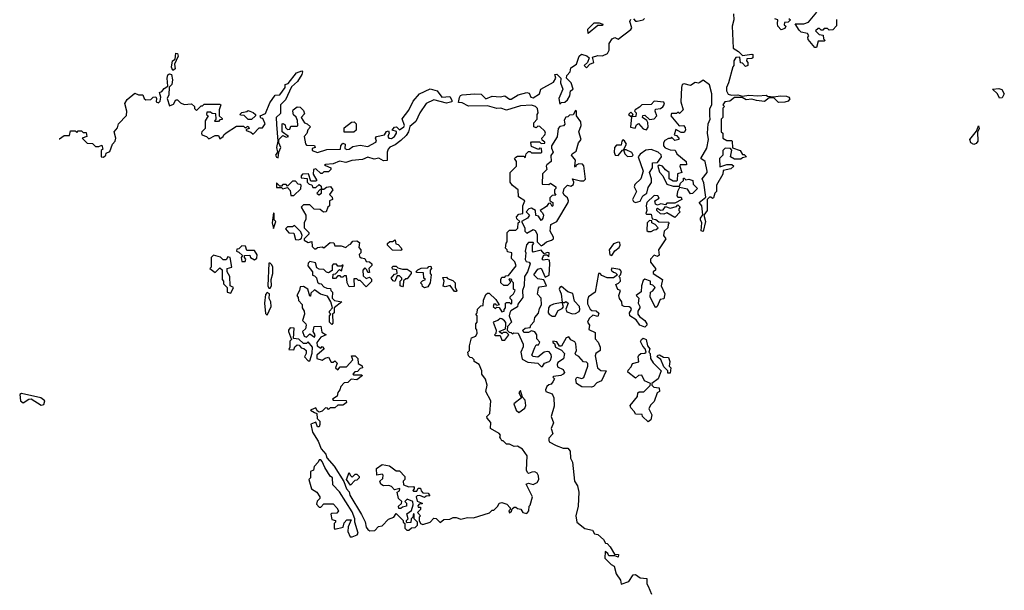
# Model space of a CAD drawing. Extents: x 2106670 to 2323771, y 35271 to 224896.
# Tile 366 of 419: x 2234472 to 2240729, y 185151 to 188777. Entities that reach past the tile are written whole.
import ezdxf

# ---------------------------------------------------------------- set-up
doc = ezdxf.new("R2010")
doc.units = 0

msp = doc.modelspace()

# ---------------------------------------------------------------- linework, layer by layer
at = {"layer": '0CON20XD'}
for points in [[(2239662.5, 188777.5), (2239661.7, 188738.3), (2239638.3, 188711.7), (2239615, 188710), (2239605, 188720), (2239585, 188720), (2239575, 188710), (2239565, 188710), (2239555, 188720), (2239545, 188720), (2239530, 188705), (2239551.7, 188681.7), (2239578.3, 188678.3), (2239580, 188655), (2239590, 188645), (2239585, 188640), (2239545, 188640), (2239535, 188600), (2239525, 188600), (2239481.7, 188651.7), (2239480, 188665), (2239487.5, 188675), (2239478.3, 188688.3), (2239438.3, 188698.3), (2239425, 188710), (2239400, 188750), (2239455, 188750), (2239485, 188760), (2239537.5, 188825)], [(2237527, 186117), (2237522.5, 186125), (2237527, 186137), (2237518.3, 186148.3), (2237465, 186180), (2237467, 186217), (2237442.5, 186245), (2237440, 186255), (2237460, 186275), (2237466.7, 186355), (2237433.6, 186413.6), (2237442.5, 186455), (2237431.7, 186491.7), (2237410, 186525), (2237410, 186545), (2237392.5, 186585), (2237360, 186605), (2237360, 186615), (2237348.3, 186628.3), (2237335, 186630), (2237325, 186640), (2237320, 186665), (2237330, 186675), (2237330, 186705), (2237342.5, 186755), (2237370, 186765), (2237380, 186785), (2237377, 186807), (2237370, 186815), (2237370, 186845), (2237380, 186855), (2237380, 186895), (2237370, 186905), (2237380, 186915), (2237381.7, 186938.3), (2237401.7, 186958.3), (2237418.3, 186961.7), (2237420, 186995), (2237435, 187030), (2237445, 187040), (2237455, 187040), (2237498.3, 186998.3), (2237520, 186965), (2237505, 186960), (2237498.3, 186968.3), (2237485, 186970), (2237480, 186955), (2237495, 186942.5), (2237505, 186950), (2237518.3, 186948.3), (2237535, 186920), (2237550, 186925), (2237550, 186935), (2237560, 186945), (2237560, 186975), (2237565, 186980), (2237585, 186980), (2237595, 186970), (2237600, 186975), (2237600, 186995), (2237590, 187005), (2237590, 187015), (2237610, 187035), (2237620, 187055), (2237610, 187065), (2237610, 187105), (2237600, 187115), (2237600, 187125), (2237585, 187130), (2237580, 187125), (2237590, 187115), (2237590, 187105), (2237571.7, 187088.3), (2237548.3, 187088.3), (2237530, 187105), (2237530, 187125), (2237535, 187140), (2237555, 187140), (2237561.7, 187148.3), (2237578.3, 187151.7), (2237627, 187213), (2237618.3, 187238.3), (2237598.3, 187258.3), (2237600, 187295), (2237571.7, 187301.7), (2237570, 187315), (2237560, 187325), (2237563, 187357), (2237570, 187365), (2237570, 187425), (2237585, 187440), (2237625, 187440), (2237638.3, 187451.7), (2237640, 187485), (2237650, 187495), (2237631.7, 187511.7), (2237630, 187525), (2237645, 187540), (2237670, 187545), (2237670, 187595), (2237682.5, 187625), (2237641.7, 187651.7), (2237640, 187695), (2237603.6, 187723.6), (2237590, 187745), (2237590, 187805), (2237630, 187845), (2237630, 187875), (2237617.5, 187895), (2237625, 187902.5), (2237635, 187910), (2237675, 187910), (2237685, 187900), (2237690, 187925), (2237705, 187940), (2237715, 187940), (2237725, 187930), (2237785, 187930), (2237790, 187935), (2237788.3, 187958.3), (2237775, 187960), (2237768.3, 187951.7), (2237725, 187970), (2237720, 187995), (2237725, 188000), (2237775, 188000), (2237785, 187990), (2237808.3, 187991.7), (2237808.3, 187998.3), (2237791.7, 188011.7), (2237790, 188025), (2237810, 188045), (2237812.5, 188055), (2237808.3, 188068.3), (2237778.3, 188098.3), (2237765, 188100), (2237755, 188090), (2237740, 188095), (2237738.3, 188121.7), (2237760, 188145), (2237760, 188175), (2237767.5, 188185), (2237761.7, 188211.7), (2237750, 188225), (2237725, 188233.3), (2237655, 188228.6), (2237565, 188202.5), (2237530, 188215), (2237505, 188213.3), (2237445, 188229.2), (2237325, 188228), (2237285, 188248), (2237260.7, 188250.7), (2237266.8, 188283.2), (2237274.2, 188295.8), (2237285, 188300), (2237365, 188306), (2237405, 188302.5), (2237433.9, 188273.9), (2237475, 188291.2), (2237525, 188285.8), (2237555, 188292), (2237585, 188272.5), (2237595, 188272.5), (2237640.5, 188299.5), (2237695, 188313.3), (2237710, 188310), (2237720, 188285), (2237735, 188279.2), (2237776.2, 188305), (2237783.9, 188336.1), (2237865, 188380), (2237880, 188405), (2237872.5, 188427.5), (2237885, 188430), (2237910, 188405), (2237908, 188375), (2237924.2, 188335), (2237897.5, 188275), (2237905, 188240), (2237915, 188250), (2237937, 188253), (2237953, 188267), (2237967.5, 188292.5), (2237972.5, 188325), (2237990, 188335), (2237976.4, 188376.4), (2237947.5, 188405), (2237948.3, 188421.7), (2237970, 188445), (2237975, 188470), (2238010, 188495), (2238027.5, 188545), (2238043, 188557), (2238077, 188547), (2238090, 188535), (2238080, 188505), (2238060, 188485), (2238075, 188470), (2238096.2, 188493.8), (2238120, 188505), (2238111.7, 188538.3), (2238145, 188550), (2238175, 188546.9), (2238208.3, 188561.7), (2238217.7, 188582.3), (2238218.8, 188625), (2238236.7, 188655), (2238255, 188663.3), (2238275, 188653.3), (2238356.7, 188715), (2238361.2, 188725), (2238350, 188765), (2238355, 188780)], [(2238085, 188690), (2238083, 188717), (2238123, 188757), (2238155, 188757.5), (2238178.3, 188748.3), (2238175, 188740), (2238145, 188740), (2238085, 188690)], [(2238371.7, 188781.7), (2238385, 188766.7), (2238395, 188766.7), (2238435, 188776.7), (2238443.3, 188785)], [(2239007, 188813), (2239010, 188775), (2239000, 188735), (2239006.7, 188595), (2239040, 188575), (2239065, 188550), (2239125, 188557.5), (2239130, 188555), (2239130, 188535), (2239125, 188530), (2239091.7, 188528.3), (2239090, 188515), (2239100, 188505), (2239100, 188485), (2239085, 188480), (2239065, 188500), (2239051.7, 188501.7), (2239048.3, 188538.3), (2239023.6, 188536.4), (2239010, 188515), (2239010, 188485), (2239003, 188477), (2238976.7, 188375), (2238963.3, 188345), (2238963.3, 188325), (2238973.8, 188303.8), (2238995, 188296.7), (2239035, 188300), (2239065, 188290), (2239105, 188297.5), (2239163, 188293), (2239215, 188297.5), (2239225, 188290), (2239265, 188287.5), (2239305, 188293.3), (2239345, 188290), (2239360, 188285), (2239367, 188273), (2239355, 188260), (2239335, 188252.5), (2239295, 188250), (2239265, 188280), (2239235, 188280), (2239205, 188257.5), (2239155, 188262.5), (2239125, 188272.5), (2239088.3, 188268.3), (2239063, 188283), (2239015, 188283.3), (2238985, 188260), (2238952.5, 188255), (2238940, 188235), (2238950, 188225), (2238940, 188215), (2238940, 188155), (2238930, 188145), (2238930, 188065), (2238940, 188055), (2238940, 188025), (2238965, 188010), (2238995, 188010), (2239000, 188005), (2239001.7, 187961.7), (2239050, 187945), (2239065, 187920), (2239075, 187920), (2239090, 187905), (2239065, 187900), (2239055, 187890), (2239015, 187890), (2238990, 187905), (2238997.5, 187947.5), (2238988.3, 187958.3), (2238955, 187960), (2238940, 187945), (2238940, 187915), (2238920, 187895), (2238921.7, 187841.7), (2238965, 187857.5), (2238997.5, 187857.5), (2239010, 187845), (2238991.7, 187828.3), (2238941.7, 187818.3), (2238940, 187795), (2238900, 187725), (2238900, 187685), (2238890, 187675), (2238880, 187645), (2238875, 187640), (2238865, 187650), (2238855, 187650), (2238840, 187635), (2238840, 187565), (2238820, 187535), (2238830, 187495), (2238815, 187430), (2238802.5, 187435), (2238807.5, 187485), (2238797.5, 187505), (2238797.5, 187515), (2238813, 187537), (2238807.5, 187595), (2238790, 187615), (2238831.7, 187648.3), (2238819.3, 187739.3), (2238810, 187765), (2238840, 187805), (2238840, 187815), (2238827.5, 187875), (2238800, 187895), (2238839.3, 187960.7), (2238850, 188015), (2238843.3, 188055), (2238847.5, 188115), (2238860, 188145), (2238857.5, 188165)], [(2239360, 188785), (2239370, 188775), (2239355, 188760), (2239331.7, 188758.3), (2239330, 188745), (2239340, 188735), (2239335, 188720), (2239311.7, 188711.7), (2239290, 188735), (2239288.3, 188751.7), (2239290, 188775), (2239271.7, 188781.7)], [(2235445, 188453.3), (2235437.5, 188475), (2235443.3, 188515), (2235460, 188525), (2235465, 188563.3), (2235475, 188561.2), (2235478.6, 188545), (2235456.7, 188495), (2235460.8, 188465), (2235445, 188453.3)], [(2234723.5, 188020.1), (2234725, 188020), (2234755, 188040), (2234788.3, 188041.7), (2234795, 188070), (2234825, 188070), (2234835, 188060), (2234845, 188070), (2234865, 188070), (2234875, 188060), (2234895, 188060), (2234900, 188035), (2234870, 188025), (2234901.7, 187991.7), (2234935, 187990), (2234955, 187970), (2234975, 187970), (2234995, 187980), (2235000, 187955), (2234990, 187945), (2234990, 187905), (2235005, 187902.5), (2235020, 187915), (2235021.7, 187928.3), (2235045, 187940), (2235062.5, 187985), (2235080, 188005), (2235082.5, 188025), (2235073.3, 188065), (2235095, 188090), (2235100, 188115), (2235151.7, 188168.3), (2235152.5, 188195), (2235140, 188245), (2235155, 188270), (2235205, 188310), (2235228.3, 188298.3), (2235255, 188300), (2235262.5, 188275), (2235275, 188267.5), (2235305, 188270), (2235320, 188285), (2235337, 188287), (2235342.5, 188275), (2235340, 188255), (2235355, 188247.5), (2235365, 188260), (2235370, 188285), (2235360, 188315), (2235375, 188320), (2235390.5, 188339.5), (2235413.3, 188355), (2235408.8, 188405), (2235414.2, 188425.8), (2235425, 188433.3), (2235438, 188428), (2235442.9, 188395), (2235439.2, 188365), (2235423, 188347), (2235420.8, 188299.2), (2235410, 188275), (2235425, 188230), (2235449.3, 188240.7), (2235465, 188267.5), (2235475, 188267.5), (2235495, 188247.5), (2235518.3, 188238.3), (2235565, 188242.5), (2235582.5, 188225), (2235583, 188213), (2235595, 188200), (2235625, 188230), (2235635, 188230), (2235645, 188240), (2235745, 188240), (2235750, 188235), (2235740, 188205), (2235740, 188165), (2235758.3, 188148.3), (2235758.3, 188141.7), (2235745, 188140), (2235735, 188130), (2235715, 188130), (2235710, 188135), (2235720, 188145), (2235718.3, 188178.3), (2235695, 188180), (2235685, 188190), (2235661.7, 188188.3), (2235660, 188175), (2235670, 188165), (2235650, 188135), (2235650, 188085), (2235630, 188065), (2235627.5, 188055), (2235630, 188045), (2235660, 188035), (2235675, 188020), (2235715, 188040), (2235735, 188040), (2235745, 188020), (2235766.4, 188033.6), (2235770, 188045), (2235785, 188057.5), (2235850.7, 188099.3), (2235895, 188100), (2235905, 188090), (2235925, 188100), (2235930, 188085), (2235911.7, 188078.3), (2235911.7, 188071.7), (2235941.7, 188061.7), (2235955, 188050), (2235995, 188090), (2236015, 188090), (2236032.5, 188115), (2236018.3, 188148.3), (2236005, 188150), (2236000, 188165), (2236035, 188180), (2236062.3, 188247.7), (2236095, 188297.5), (2236125, 188300), (2236160, 188345), (2236160, 188365), (2236178.3, 188371.7), (2236231.7, 188438.3), (2236265, 188452.5), (2236270, 188445), (2236265, 188427.5), (2236238, 188385), (2236199.3, 188350.7), (2236162, 188268), (2236128.8, 188235), (2236128.8, 188181.2), (2236102, 188155), (2236105, 188110), (2236113.3, 188005), (2236104.2, 187965), (2236110, 187935), (2236097.5, 187915), (2236105, 187902.5), (2236115, 187900), (2236120, 187935), (2236132.5, 187965), (2236120, 187995), (2236120, 188015), (2236145, 188040), (2236165, 188030), (2236180, 188035), (2236140, 188065), (2236140, 188115), (2236147.5, 188117.5), (2236158.3, 188108.3), (2236161.7, 188091.7), (2236175, 188080), (2236188.3, 188081.7), (2236195, 188100), (2236235, 188100), (2236240, 188105), (2236237, 188137), (2236228.3, 188158.3), (2236211.7, 188171.7), (2236207.5, 188195), (2236210, 188205), (2236235, 188222.5), (2236255, 188220), (2236275, 188200), (2236281.7, 188178.3), (2236260, 188155), (2236281.7, 188121.7), (2236300, 188115), (2236320, 188095), (2236303, 188077), (2236297, 188053), (2236280, 188035), (2236288.3, 187988.3), (2236295, 187980), (2236345, 187977.5), (2236350, 187965), (2236331.7, 187958.3), (2236330, 187945), (2236365, 187932.5), (2236425, 187952.5), (2236510, 187955), (2236512.5, 187975), (2236525, 187992.5), (2236540, 187985), (2236538.3, 187958.3), (2236551.7, 187951.7), (2236565, 187953.8), (2236588.3, 187971.7), (2236635, 187980), (2236685, 187970), (2236735, 187997.5), (2236740, 188005), (2236732.5, 188025), (2236740, 188035), (2236790, 188045), (2236803.6, 188066.4), (2236815, 188070), (2236820, 188055), (2236812.5, 188035), (2236817.5, 188025), (2236835, 188022), (2236853.8, 188035), (2236866.4, 188056.4), (2236866.4, 188066.4), (2236840, 188075), (2236855, 188093.3), (2236866.9, 188096.9), (2236885, 188076.7), (2236914.2, 188095), (2236917.5, 188105), (2236903.6, 188146.4), (2236945, 188202.5), (2236971.7, 188258.3), (2237013.8, 188306.2), (2237081.7, 188338.3), (2237125.6, 188325.6), (2237154.4, 188284.4), (2237205, 188288), (2237218, 188265), (2237217.5, 188255), (2237185, 188245.7), (2237105, 188267.1), (2237055, 188243.8), (2237014.3, 188185.7), (2236989.4, 188130.6), (2236951.7, 188098.3), (2236943.8, 188065), (2236929.2, 188040.8), (2236895, 188008.8), (2236858.3, 187981.7), (2236825, 187967.1), (2236814.2, 187955), (2236806.7, 187935), (2236807, 187883), (2236785, 187880), (2236755, 187897.5), (2236725, 187890), (2236685, 187903.3), (2236651.2, 187888.8), (2236583, 187883), (2236545, 187870), (2236505, 187877.5), (2236465, 187860), (2236415, 187857.5), (2236410, 187855), (2236415, 187850), (2236450, 187835), (2236450, 187825), (2236435, 187810), (2236405, 187810), (2236395, 187800), (2236385, 187800), (2236355, 187830), (2236340, 187825), (2236337.5, 187795), (2236360, 187755), (2236355, 187750), (2236321.7, 187751.7), (2236307, 187797), (2236270, 187795), (2236260, 187785), (2236261.7, 187771.7), (2236298.3, 187768.3), (2236300, 187745), (2236311.7, 187731.7), (2236328.3, 187728.3), (2236335, 187710), (2236355, 187710), (2236375, 187730), (2236388.3, 187718.3), (2236390, 187700), (2236381.7, 187698.3), (2236360, 187675), (2236373, 187663), (2236390, 187675), (2236390, 187700), (2236405, 187700), (2236421.7, 187711.7)], [(2238857.5, 188165), (2238858.3, 188211.7), (2238870, 188235), (2238870, 188305), (2238855, 188362.5), (2238815, 188392.5), (2238795, 188376.7), (2238785, 188372.5), (2238765, 188377.5), (2238735, 188358.8), (2238695, 188368.8), (2238682.5, 188365), (2238676.7, 188345), (2238673.3, 188255), (2238687.5, 188205), (2238665, 188180), (2238655, 188190), (2238645, 188180), (2238615, 188180), (2238610, 188165), (2238662.5, 188102.5), (2238690, 188105), (2238701.7, 188091.7), (2238702.5, 188075), (2238695, 188060), (2238675, 188060), (2238641.7, 188078.3), (2238630, 188045), (2238645, 188040), (2238660, 188025), (2238660, 188015), (2238635, 188010), (2238615, 188030), (2238607.5, 188022.5), (2238595, 188022.5), (2238571.7, 188008.3), (2238563.3, 187995), (2238563.3, 187975), (2238573, 187963), (2238605, 187950), (2238638.3, 187948.3), (2238647.5, 187925), (2238706.4, 187876.4), (2238710, 187855), (2238670, 187855), (2238667.5, 187845), (2238680, 187805), (2238651.7, 187798.3), (2238650, 187755), (2238645, 187750), (2238625, 187750), (2238600, 187765), (2238600, 187805), (2238575, 187822.5), (2238556, 187846), (2238535, 187852.5), (2238527.5, 187845), (2238537.5, 187807.5), (2238560, 187785), (2238585, 187732.5), (2238625, 187720), (2238665, 187720), (2238671.7, 187738.3), (2238690, 187755), (2238690, 187770), (2238695, 187770), (2238705, 187760), (2238725, 187762.5), (2238750, 187755), (2238751.7, 187731.7), (2238780, 187705), (2238748.3, 187671.7), (2238735, 187670), (2238715, 187700), (2238665, 187710), (2238652.5, 187685), (2238648.3, 187658.3), (2238655, 187650), (2238675, 187650), (2238680, 187635), (2238635, 187610), (2238585, 187610), (2238575, 187600), (2238547, 187607), (2238525, 187597.5), (2238512.5, 187605), (2238507.5, 187625), (2238535, 187642.5), (2238528.3, 187658.3), (2238505, 187660), (2238457.5, 187615), (2238452.5, 187595), (2238457.5, 187565), (2238450, 187545), (2238455, 187540), (2238485, 187540), (2238491.7, 187511.7), (2238515, 187507.5), (2238533, 187493), (2238595, 187490), (2238600, 187485), (2238592.5, 187477.5), (2238590, 187455), (2238567.5, 187432.5), (2238562.5, 187405), (2238577.5, 187385), (2238532.5, 187315), (2238535, 187280), (2238525, 187272.5), (2238505, 187280), (2238480, 187255), (2238480, 187235), (2238512.5, 187195), (2238512.5, 187185), (2238497.5, 187175), (2238497.5, 187165), (2238556.2, 187125), (2238547.5, 187085), (2238571.2, 187035), (2238566.2, 187003.8), (2238541.7, 186998.3), (2238522.5, 186955), (2238515, 186947.5), (2238510.7, 186950.7), (2238477.5, 187015), (2238480, 187045), (2238496.4, 187053.6), (2238510, 187075), (2238495, 187090), (2238480, 187095), (2238480, 187115), (2238445, 187127.5), (2238435, 187120), (2238423.6, 187086.4), (2238421.7, 187048.3), (2238390, 187025), (2238407, 187007), (2238403.3, 186975), (2238413.8, 186955), (2238413.8, 186945), (2238400, 186925), (2238401.2, 186905), (2238410.5, 186890.5), (2238443.8, 186865), (2238457.5, 186845), (2238457.5, 186835), (2238445, 186822.5), (2238412.5, 186835), (2238389.5, 186869.5), (2238350, 186895), (2238346.4, 186913.6), (2238360, 186935), (2238356.7, 186945), (2238345, 186953.3), (2238313.6, 186953.6), (2238300.7, 186960.7), (2238297.5, 186985), (2238283.3, 187005), (2238280, 187025), (2238290, 187055), (2238273.3, 187063.3), (2238260, 187095), (2238278.3, 187101.7), (2238290, 187115), (2238287, 187137), (2238280, 187145), (2238290, 187155), (2238297, 187177), (2238285, 187190), (2238235, 187197.5), (2238230, 187185), (2238245, 187172.5), (2238258.3, 187168.3), (2238270, 187155), (2238245, 187137.5), (2238205, 187137.5), (2238171.7, 187151.7), (2238160, 187165), (2238150, 187165), (2238130, 187045), (2238087.5, 187015), (2238080, 186995), (2238080.7, 186970.7), (2238096.7, 186936.7), (2238108.3, 186928.3), (2238135, 186926.7), (2238151.7, 186911.7), (2238145, 186890), (2238115, 186900), (2238091.7, 186878.3), (2238080, 186855), (2238092.5, 186835), (2238088.3, 186808.3), (2238128.3, 186788.3), (2238128.3, 186748.3), (2238147.5, 186727.5), (2238160, 186695), (2238160, 186675), (2238132.5, 186655), (2238129.3, 186640.7), (2238143.3, 186565), (2238165, 186546.7), (2238200, 186545), (2238168.3, 186481.7), (2238140, 186470), (2238117.5, 186445), (2238105, 186441.2), (2238045, 186443.3), (2238010, 186465), (2238007, 186493), (2238013.6, 186506.4), (2238045, 186496.7), (2238057.5, 186502.5), (2238082.5, 186575), (2238081.7, 186591.7), (2238075, 186600), (2238055, 186602.5), (2238025.9, 186635.9), (2238007, 186647), (2238002.5, 186655), (2238010, 186675), (2238007, 186717), (2238000, 186730), (2237975, 186742.5), (2237961.7, 186761.7), (2237943.9, 186756.1), (2237915, 186702.5), (2237903.3, 186703.3), (2237885, 186730), (2237860, 186735), (2237860, 186725), (2237870, 186720), (2237877.5, 186695), (2237915, 186677.5), (2237933.3, 186655), (2237928.3, 186621.7), (2237892.3, 186597.7), (2237886.7, 186585), (2237890.7, 186570.7), (2237926.7, 186555), (2237933.8, 186535), (2237925.9, 186524.1), (2237910, 186515), (2237865, 186510), (2237860, 186505), (2237870, 186495), (2237860, 186475), (2237850, 186460), (2237835, 186457.5), (2237822.5, 186445), (2237812.5, 186425), (2237815, 186413.3), (2237855, 186400), (2237866.7, 186375), (2237868, 186322), (2237849.4, 186255), (2237863.8, 186215), (2237848.8, 186178.8), (2237860, 186145), (2237835, 186117.5), (2237833.8, 186105), (2237836.7, 186095), (2237880.3, 186070.3), (2237925, 186053.3), (2237955, 186053.3), (2237970, 186035), (2237971.7, 185991.7), (2237986, 185965), (2237997.1, 185845), (2238016, 185815), (2238026.2, 185775), (2238021.2, 185685), (2238006.2, 185623.8), (2238012.9, 185585), (2238064.3, 185544.3), (2238113, 185533), (2238125, 185510), (2238146.4, 185506.4), (2238183, 185473), (2238195, 185450), (2238205, 185447.5), (2238225, 185427.5), (2238251.7, 185381.7), (2238278.3, 185378.3), (2238275, 185362.5), (2238255, 185370), (2238215, 185370), (2238210, 185385), (2238192.5, 185397.5), (2238190, 185355), (2238230, 185315), (2238250, 185305), (2238262.5, 185255), (2238290, 185215), (2238295, 185190), (2238343.6, 185206.4), (2238370.7, 185249.3), (2238385, 185252.5), (2238415, 185230), (2238456.4, 185226.4), (2238457, 185193), (2238465, 185176.7), (2238487, 185127)], [(2240697.5, 188277.5), (2240685.4, 188305.4), (2240654, 188335), (2240695, 188340), (2240712.9, 188332.9), (2240728.8, 188305), (2240715, 188281.2), (2240697.5, 188277.5)], [(2238455, 188076.7), (2238466.1, 188093.9), (2238463.8, 188123.8), (2238457, 188137), (2238430, 188155), (2238431.7, 188168.3), (2238445, 188170), (2238473.3, 188143.3), (2238503.6, 188146.4), (2238520, 188165), (2238510, 188195), (2238511.7, 188208.3), (2238545, 188213.3), (2238558, 188222), (2238569.3, 188240.7), (2238565, 188252.5), (2238505, 188258.6), (2238485, 188237.5), (2238425, 188236), (2238410, 188220), (2238382.5, 188205), (2238380, 188195), (2238390, 188185), (2238388.3, 188161.7), (2238360, 188160), (2238370, 188175), (2238355, 188190), (2238340, 188175), (2238360, 188160), (2238353.6, 188093.6), (2238382.5, 188087.5), (2238391.7, 188108.3), (2238405, 188117.5), (2238435, 188082.5), (2238455, 188076.7)], [(2235945, 188142.5), (2235925, 188142.5), (2235898.3, 188168.3), (2235875, 188170), (2235873, 188177), (2235885, 188187.5), (2235915, 188192.5), (2235925, 188200), (2235957, 188187), (2235970, 188175), (2235970, 188165), (2235945, 188142.5)], [(2237785, 187340), (2237795, 187343.3), (2237820, 187365), (2237852.5, 187375), (2237863.3, 187385), (2237863.8, 187395), (2237843.6, 187433.6), (2237847.5, 187475), (2237885.8, 187494.2), (2237956.7, 187615), (2237960, 187625), (2237953.9, 187643.9), (2237932.3, 187662.3), (2237926.2, 187676.2), (2237931.2, 187705), (2237952.5, 187725), (2237975, 187720), (2237991.2, 187728.8), (2237993.6, 187743.6), (2237985, 187766.2), (2238036.1, 187753.9), (2238056.7, 187753.3), (2238067.5, 187762.5), (2238057.7, 187847.7), (2238047.7, 187857.7), (2238025, 187861.2), (2238007.5, 187852.5), (2238005, 187840), (2238000, 187845), (2238004, 187885), (2237978.8, 187915), (2237983.3, 187925), (2238007.9, 187942.1), (2238022.5, 187995), (2238040, 188015), (2238026.2, 188065), (2238040, 188105), (2238037.3, 188127.3), (2238010, 188165), (2238010, 188195), (2238005, 188200), (2237988.3, 188171.7), (2237965, 188170), (2237955, 188160), (2237941.7, 188158.3), (2237932.5, 188137.5), (2237937, 188113), (2237928.3, 188101.7), (2237905, 188097.5), (2237893.9, 188086.1), (2237887, 188033), (2237851.2, 187975), (2237850.7, 187960.7), (2237862.5, 187935), (2237847, 187913), (2237850, 187875), (2237822.5, 187855), (2237817.5, 187845), (2237822.5, 187825), (2237793.6, 187796.4), (2237791.7, 187731.7), (2237835, 187730), (2237845, 187737.5), (2237880, 187715), (2237880, 187705), (2237870, 187695), (2237870, 187675), (2237878.3, 187661.7), (2237855, 187660), (2237840, 187645), (2237840, 187625), (2237860, 187615), (2237860, 187595), (2237855, 187590), (2237845, 187610), (2237831.7, 187608.3), (2237819.3, 187590.7), (2237780, 187565), (2237795, 187550), (2237800, 187535), (2237797.5, 187515), (2237785, 187500), (2237768.3, 187528.3), (2237751.7, 187531.7), (2237750, 187565), (2237725, 187580), (2237707.5, 187575), (2237690, 187555), (2237712.5, 187535), (2237700, 187515), (2237660, 187495), (2237682.5, 187455), (2237683, 187433), (2237695, 187420), (2237735, 187443.3), (2237747.7, 187437.7), (2237760, 187415), (2237760, 187365), (2237785, 187340)], [(2236595, 188062.5), (2236535, 188062.5), (2236535, 188090), (2236580, 188125), (2236597, 188127), (2236610, 188115), (2236610, 188075), (2236595, 188062.5)], [(2240535, 187984.5), (2240516.9, 187995), (2240509.4, 188015), (2240551.2, 188068.8), (2240565, 188102.5), (2240568.8, 188085), (2240558.8, 188061.2), (2240559.5, 188005), (2240550, 187990), (2240535, 187984.5)], [(2238335, 187907.5), (2238365, 187910), (2238370, 187915), (2238363, 187933), (2238325, 187950), (2238310, 187950), (2238327.5, 187985), (2238315, 188007.5), (2238305, 188012.5), (2238297.5, 188005), (2238295, 187980), (2238265, 187978.8), (2238251.2, 187965), (2238250, 187935), (2238256.4, 187916.4), (2238275, 187913.3), (2238301.7, 187948.3), (2238310, 187950), (2238317.5, 187925), (2238335, 187907.5)], [(2238385, 187616.2), (2238415, 187623.3), (2238432, 187658), (2238457.5, 187675), (2238465, 187710), (2238487, 187743), (2238486.7, 187765), (2238473.3, 187805), (2238493.3, 187835), (2238493, 187867), (2238525, 187870), (2238550, 187905), (2238548.3, 187918.3), (2238530, 187935), (2238485, 187952.5), (2238451.7, 187948.3), (2238415, 187923.3), (2238402.5, 187905), (2238433.8, 187815), (2238420, 187765), (2238381.2, 187728.8), (2238376.7, 187715), (2238392.5, 187685), (2238366.7, 187635), (2238372.3, 187622.3), (2238385, 187616.2)], [(2236215, 187660), (2236258.3, 187701.7), (2236260, 187725), (2236255, 187730), (2236241.7, 187731.7), (2236225, 187750), (2236205, 187750), (2236175, 187720), (2236165, 187730), (2236145, 187730), (2236135, 187720), (2236125, 187720), (2236105, 187740), (2236105, 187710), (2236135, 187710), (2236145, 187702.5), (2236175, 187710), (2236191.7, 187691.7), (2236195, 187660), (2236215, 187660)], [(2236421.7, 187711.7), (2236447, 187717), (2236462.5, 187695), (2236440, 187665), (2236458.3, 187648.3), (2236460, 187635), (2236440, 187625), (2236440, 187595), (2236430, 187585), (2236420, 187555), (2236403, 187553), (2236381.7, 187571.7), (2236343, 187573), (2236315, 187600), (2236275, 187600), (2236260, 187585), (2236290, 187535), (2236291.7, 187508.3), (2236280, 187485), (2236280, 187455), (2236310, 187425), (2236310, 187415), (2236280, 187385), (2236280, 187375), (2236305, 187360), (2236328.3, 187368.3), (2236330, 187335), (2236345, 187320), (2236355, 187320), (2236365, 187330), (2236395, 187332.5), (2236405, 187327.5), (2236445, 187360), (2236468.3, 187358.3), (2236475, 187340), (2236515, 187340), (2236545, 187330), (2236563, 187347), (2236575, 187350), (2236590, 187370), (2236615, 187372.5), (2236631.7, 187361.7), (2236628.3, 187328.3), (2236640, 187315), (2236640, 187295), (2236630, 187285), (2236631.7, 187271.7), (2236643, 187263), (2236665, 187260), (2236675, 187240), (2236695, 187237.5), (2236710, 187225), (2236710, 187215), (2236690, 187195), (2236695, 187170), (2236685, 187170), (2236678.3, 187188.3), (2236665, 187200), (2236652.5, 187185), (2236655, 187150), (2236675, 187132.5), (2236695, 187140), (2236707, 187127), (2236707, 187113), (2236698.3, 187101.7), (2236675, 187080), (2236635, 187120), (2236625, 187120), (2236615, 187130), (2236595, 187130), (2236598.3, 187081.7), (2236565, 187080), (2236552.5, 187105), (2236548.3, 187148.3), (2236535, 187150), (2236525, 187140), (2236515, 187140), (2236508.3, 187148.3), (2236495, 187150), (2236478.3, 187131.7), (2236462.5, 187132.5), (2236465, 187160), (2236478.3, 187161.7), (2236505, 187190), (2236518.3, 187181.7), (2236528.3, 187218.3), (2236515, 187210), (2236495, 187210), (2236485, 187222.5), (2236465, 187222.5), (2236457.5, 187215), (2236457, 187183), (2236435, 187167.5), (2236421.7, 187171.7), (2236405, 187190), (2236375, 187192.5), (2236360, 187200), (2236351.7, 187231.7), (2236315, 187240), (2236305, 187230), (2236303.3, 187213.3), (2236332.5, 187175), (2236332.5, 187152.5), (2236345, 187150), (2236357.5, 187137.5), (2236365, 187110), (2236375, 187100), (2236388.3, 187098.3), (2236405, 187080), (2236425, 187070), (2236448.3, 187068.3), (2236450, 187055), (2236460, 187045), (2236458.3, 187008.3), (2236472.5, 186992.5), (2236520, 186985), (2236470, 186945), (2236470, 186915), (2236460, 186905), (2236461.7, 186848.3), (2236455, 186840), (2236440, 186855), (2236440, 186895), (2236450, 186905), (2236440, 186915), (2236440, 186925), (2236460, 186945), (2236450, 186985), (2236429.3, 187019.3), (2236383, 187033), (2236345, 187060), (2236321.7, 187038.3), (2236320, 187020), (2236315, 187020), (2236302.5, 187065), (2236275, 187082.5), (2236255, 187080), (2236250, 187055), (2236232.5, 187025), (2236241.7, 187011.7), (2236243, 186993), (2236267.5, 186967.5), (2236267.5, 186945), (2236280, 186925), (2236282.5, 186905), (2236270, 186865), (2236290, 186845), (2236292.5, 186835), (2236288.3, 186811.7), (2236270, 186795), (2236280, 186765), (2236295, 186760), (2236315, 186780), (2236345, 186760), (2236350, 186775), (2236337.5, 186795), (2236343.3, 186826.7), (2236385, 186830), (2236391.7, 186791.7), (2236420, 186775), (2236385, 186760), (2236360, 186725), (2236363.6, 186703.6), (2236385, 186690), (2236395, 186700), (2236407.5, 186685), (2236360, 186645), (2236360, 186625), (2236395, 186612.5), (2236413, 186627), (2236435, 186632.5), (2236451.7, 186601.7), (2236465, 186600), (2236475, 186610), (2236490, 186595), (2236480, 186565), (2236495, 186552.5), (2236508.3, 186571.7), (2236548.3, 186571.7), (2236590, 186615), (2236580, 186640), (2236605, 186640), (2236620, 186625), (2236623, 186593), (2236648.3, 186578.3), (2236650, 186565), (2236635, 186560), (2236618.3, 186541.7), (2236601.7, 186538.3), (2236590, 186525), (2236595, 186520), (2236645, 186520), (2236650, 186515), (2236615, 186487.5), (2236578.3, 186491.7), (2236558.3, 186471.7), (2236535, 186470), (2236513, 186447), (2236507.5, 186425), (2236493, 186407), (2236490, 186385), (2236460, 186365), (2236465, 186360), (2236547, 186357), (2236550, 186345), (2236536.4, 186333.6), (2236525, 186327.5), (2236493, 186327), (2236475, 186310), (2236445, 186310), (2236435, 186300), (2236428.3, 186308.3), (2236415, 186310), (2236395, 186290), (2236375, 186282.5), (2236361.7, 186291.7), (2236355, 186310), (2236343, 186307), (2236320, 186295), (2236345, 186280), (2236360, 186275), (2236363, 186243), (2236380, 186225), (2236380, 186205), (2236375, 186190), (2236365, 186190), (2236355, 186220), (2236322.5, 186207.5), (2236334, 186155), (2236369.1, 186099.1), (2236389.1, 186049.1), (2236417, 186017), (2236423.2, 185993.2), (2236470, 185940), (2236531.7, 185841.7), (2236548.8, 185795), (2236565.9, 185775.9), (2236570.8, 185755), (2236643.6, 185633.6), (2236666.8, 185586.8), (2236673.1, 185553.1), (2236685, 185537.5), (2236698.3, 185528.3), (2236728.3, 185531.7), (2236753, 185557), (2236775, 185560), (2236815, 185602.5), (2236850, 185615), (2236865, 185640), (2236910, 185595), (2236910, 185585), (2236920, 185575), (2236920, 185545), (2236933, 185533), (2236945, 185532.5), (2236963, 185547), (2236985, 185550), (2237000, 185565), (2237000, 185585), (2236980, 185605), (2236980, 185635), (2236975, 185640), (2236970, 185615), (2236960, 185605), (2236958.3, 185581.7), (2236935, 185580), (2236930, 185585), (2236930, 185595), (2236940, 185605), (2236933, 185637), (2236961.7, 185658.3), (2236972.5, 185695), (2236970, 185715), (2236935, 185730), (2236920, 185715), (2236930, 185705), (2236930, 185685), (2236905, 185680), (2236895, 185670), (2236881.7, 185671.7), (2236880, 185685), (2236898.3, 185701.7), (2236900, 185715), (2236880, 185735), (2236870, 185775), (2236886.4, 185783.6), (2236888.3, 185798.3), (2236855, 185790), (2236835, 185810), (2236817, 185817), (2236783.9, 185813.9), (2236767.5, 185825), (2236760, 185845), (2236779.3, 185860.7), (2236781.7, 185881.7), (2236775, 185890), (2236741.7, 185881.7), (2236740, 185925), (2236775, 185950), (2236821.7, 185941.7), (2236865, 185910), (2236885, 185910), (2236920, 185875), (2236920, 185855), (2236910, 185845), (2236911.7, 185821.7), (2236945, 185807.5), (2236975, 185810), (2236980, 185805), (2236980, 185795), (2236970, 185785), (2236975, 185780), (2236995, 185780), (2237005, 185800), (2237020, 185800), (2237023, 185783), (2237035, 185770), (2237068.3, 185768.3), (2237078.3, 185751.7), (2237055, 185750), (2237045, 185740), (2237015, 185752.5), (2236998.3, 185751.7), (2236992.5, 185745), (2236997, 185717), (2237030, 185705), (2237030, 185700), (2237011.7, 185698.3), (2237003, 185687), (2237005, 185680), (2237018.3, 185678.3), (2237020, 185665), (2237000, 185645), (2237020, 185625), (2237010, 185615), (2237010, 185595), (2237020, 185575), (2237035, 185570), (2237080, 185585), (2237105, 185610), (2237118.3, 185608.3), (2237145, 185582.5), (2237168.3, 185601.7), (2237205, 185603.3), (2237227, 185613), (2237245, 185613.3), (2237275, 185602.5), (2237317, 185613), (2237355, 185612.5), (2237457, 185643), (2237475, 185660), (2237485, 185660), (2237510, 185685), (2237520, 185705), (2237535, 185710), (2237568.3, 185698.3), (2237590, 185675), (2237590, 185665), (2237580, 185655), (2237585, 185642.5), (2237597, 185653), (2237601.7, 185668.3), (2237615, 185680), (2237625, 185680), (2237635, 185670), (2237656.4, 185666.4), (2237670, 185645), (2237695, 185640), (2237707.5, 185655), (2237710, 185685), (2237717, 185693), (2237730, 185745), (2237690, 185825), (2237705, 185832.5), (2237735, 185823.8), (2237760, 185835), (2237770.8, 185855), (2237768.8, 185878.8), (2237760, 185895), (2237745, 185902.9), (2237727.3, 185902.7), (2237705, 185892.5), (2237699.3, 185899.3), (2237693.8, 185915), (2237698, 186005), (2237667.7, 186047.7), (2237636.2, 186066.2), (2237615, 186063.8), (2237585, 186080), (2237565, 186080), (2237545, 186100), (2237535, 186100), (2237527, 186117)], [(2238635, 187520), (2238585, 187550), (2238565, 187540), (2238545, 187542.5), (2238520, 187565), (2238520, 187575), (2238525, 187580), (2238545, 187567.5), (2238561.7, 187568.3), (2238575, 187590), (2238605, 187580), (2238645, 187590), (2238655, 187600), (2238670, 187585), (2238660, 187575), (2238660, 187565), (2238670, 187555), (2238635, 187520)], [(2236085, 187450), (2236100, 187495), (2236090, 187505), (2236090, 187545), (2236085, 187550), (2236077.5, 187485), (2236085, 187450)], [(2238485, 187430), (2238505, 187442.5), (2238517, 187443), (2238530, 187455), (2238510, 187475), (2238490, 187485), (2238488.3, 187498.3), (2238475, 187500), (2238460, 187485), (2238458.3, 187438.3), (2238465, 187430), (2238485, 187430)], [(2236245, 187377.5), (2236255, 187382.5), (2236262.5, 187387.5), (2236267.5, 187405), (2236258.8, 187428.8), (2236218.3, 187468.3), (2236205, 187460), (2236175, 187460), (2236161.7, 187448.3), (2236183, 187423), (2236215, 187420), (2236225, 187380), (2236245, 187377.5)], [(2236895, 187310), (2236841.7, 187311.7), (2236810, 187345), (2236810, 187355), (2236825, 187367.5), (2236841.7, 187368.3), (2236858.3, 187378.3), (2236861.7, 187351.7), (2236878.3, 187348.3), (2236897, 187327), (2236900, 187315), (2236895, 187310)], [(2235905, 187240), (2235910, 187255), (2235900, 187265), (2235901.7, 187278.3), (2235935, 187280), (2235940, 187265), (2235965, 187250), (2235978.3, 187261.7), (2235981.7, 187281.7), (2235965, 187310), (2235915, 187310), (2235908.3, 187338.3), (2235885, 187340), (2235865, 187320), (2235851.7, 187318.3), (2235850, 187305), (2235865, 187300), (2235888.3, 187278.3), (2235880, 187265), (2235885, 187240), (2235905, 187240)], [(2237795, 186572.5), (2237807.5, 186595), (2237835.8, 186604.2), (2237845.7, 186614.3), (2237852, 186635), (2237848.6, 186648.6), (2237835.8, 186665.8), (2237825, 186668.8), (2237806, 186664), (2237765, 186632.5), (2237735, 186637.5), (2237727.5, 186645), (2237746.4, 186693.6), (2237755, 186710), (2237768.3, 186711.7), (2237777, 186727), (2237758.3, 186748.3), (2237757.5, 186775), (2237745, 186792.5), (2237725, 186800), (2237705, 186790), (2237675, 186790), (2237670, 186805), (2237685, 186817.5), (2237715, 186820), (2237720, 186835), (2237741.7, 186858.3), (2237746.7, 186885), (2237768.1, 186911.9), (2237775, 186942.5), (2237787.5, 186965), (2237786.7, 187006.7), (2237763.6, 187033.6), (2237768.3, 187071.7), (2237775, 187080), (2237820, 187085), (2237803, 187123), (2237765, 187131.2), (2237740, 187155), (2237765, 187192.5), (2237785, 187197.5), (2237810.7, 187140.7), (2237837.5, 187152.5), (2237842, 187225), (2237838, 187248), (2237825, 187253.3), (2237798.3, 187248.3), (2237792.5, 187255), (2237801.7, 187278.3), (2237808.3, 187281.7), (2237821.7, 187281.7), (2237835, 187270), (2237837.5, 187295), (2237825, 187297.5), (2237805, 187290), (2237785, 187312.5), (2237735, 187300), (2237730, 187305), (2237730, 187345), (2237740, 187355), (2237735, 187360), (2237705, 187360), (2237693, 187347), (2237683.3, 187305), (2237687.5, 187295), (2237683.9, 187253.9), (2237690, 187240), (2237710, 187235), (2237716.7, 187225), (2237700, 187175), (2237680, 187145), (2237678.8, 187085), (2237666.7, 187055), (2237669.3, 187010.7), (2237638.3, 186968.3), (2237635, 186952.5), (2237593.3, 186926.7), (2237586.7, 186915), (2237582.5, 186895), (2237597.5, 186855), (2237571.7, 186828.3), (2237570, 186805), (2237581.7, 186791.7), (2237595, 186790), (2237605, 186780), (2237612.5, 186787.5), (2237640, 186785), (2237672.5, 186715), (2237671.7, 186698.3), (2237656.7, 186665), (2237665, 186620), (2237700.7, 186600.7), (2237763.9, 186593.9), (2237785, 186572.5), (2237795, 186572.5)], [(2238235, 187277.5), (2238255, 187307.5), (2238280.7, 187329.3), (2238287.5, 187345), (2238285, 187360), (2238275, 187362.5), (2238246.4, 187353.6), (2238218.8, 187315), (2238223, 187283), (2238235, 187277.5)], [(2235815, 187040), (2235830, 187075), (2235810, 187085), (2235807.5, 187145), (2235790, 187175), (2235790, 187195), (2235820, 187205), (2235810, 187265), (2235795, 187270), (2235785, 187250), (2235765, 187250), (2235747.5, 187267.5), (2235705, 187280), (2235690, 187265), (2235690, 187205), (2235680, 187195), (2235715, 187170), (2235745, 187200), (2235758.3, 187188.3), (2235760, 187125), (2235767.5, 187115), (2235768.3, 187098.3), (2235790, 187075), (2235790, 187045), (2235815, 187040)], [(2236065, 187070), (2236072.5, 187085), (2236070, 187125), (2236080, 187165), (2236080, 187205), (2236075, 187220), (2236065, 187230), (2236055, 187230), (2236050, 187085), (2236055, 187070), (2236065, 187070)], [(2236905, 187080), (2236890, 187085), (2236890, 187115), (2236900, 187125), (2236900, 187135), (2236885, 187150), (2236871.7, 187148.3), (2236857, 187113), (2236845, 187117.5), (2236832.5, 187135), (2236855, 187160), (2236870, 187165), (2236868.3, 187188.3), (2236841.7, 187191.7), (2236840, 187205), (2236845, 187210), (2236865, 187210), (2236875, 187200), (2236905, 187192.5), (2236935, 187192.5), (2236960, 187175), (2236960, 187165), (2236935, 187130), (2236925, 187130), (2236911.7, 187118.3), (2236910, 187085), (2236905, 187080)], [(2237045, 187072.5), (2237031.7, 187081.7), (2237030, 187095), (2237020, 187105), (2237031.7, 187118.3), (2237050, 187125), (2237040, 187135), (2237038.3, 187168.3), (2236995, 187170), (2236990, 187175), (2237001.7, 187188.3), (2237023, 187197), (2237065, 187200), (2237071.7, 187208.3), (2237085, 187210), (2237090, 187195), (2237080, 187185), (2237080, 187165), (2237087.5, 187155), (2237080, 187105), (2237065, 187080), (2237045, 187072.5)], [(2237245, 187050), (2237235, 187050), (2237207, 187087), (2237175, 187080), (2237163.8, 187083.8), (2237170, 187115), (2237161.7, 187138.3), (2237185, 187140), (2237191.7, 187131.7), (2237225, 187120), (2237240, 187105), (2237240, 187075), (2237250, 187055), (2237245, 187050)], [(2237875, 186892.5), (2237895, 186930), (2237918.8, 186941.2), (2237927.5, 186952.5), (2237920, 186980), (2237935, 186980), (2237943, 186987), (2237957.5, 186975), (2237942.5, 186937.5), (2237950, 186920), (2237985, 186907.5), (2238005, 186910), (2238026.4, 186923.6), (2238032.5, 186935), (2238030, 186955), (2237998.3, 186988.3), (2237986.4, 187036.4), (2237955, 187047.5), (2237915, 187082.5), (2237903.9, 187076.1), (2237901.2, 187065), (2237912.5, 187035), (2237920, 186980), (2237865, 186970), (2237841.7, 186958.3), (2237832.5, 186945), (2237830, 186915), (2237837.5, 186905), (2237855, 186892.5), (2237875, 186892.5)], [(2236045, 186900), (2236070, 186955), (2236067.5, 186985), (2236057.5, 187005), (2236060, 187035), (2236045, 187042.5), (2236035, 187030), (2236028, 186975), (2236035, 186910), (2236045, 186900)], [(2237555, 186740), (2237580, 186775), (2237565, 186790), (2237545, 186790), (2237535, 186780), (2237520, 186795), (2237558.3, 186811.7), (2237562.5, 186835), (2237561.7, 186851.7), (2237553, 186863), (2237537, 186877), (2237525, 186877.5), (2237510, 186865), (2237480, 186855), (2237500, 186805), (2237497.5, 186782.5), (2237490, 186775), (2237495, 186770), (2237525, 186770), (2237535, 186740), (2237555, 186740)], [(2236315, 186610), (2236331.7, 186658.3), (2236332.5, 186695), (2236305, 186730), (2236295, 186720), (2236275, 186720), (2236247, 186747), (2236211.7, 186751.7), (2236217.5, 186817.5), (2236191.7, 186818.3), (2236180, 186805), (2236180, 186795), (2236200, 186745), (2236190, 186735), (2236190, 186695), (2236181.7, 186681.7), (2236215, 186680), (2236221.7, 186698.3), (2236235, 186710), (2236248.3, 186708.3), (2236261.7, 186691.7), (2236278.3, 186688.3), (2236292.5, 186675), (2236292.5, 186655), (2236282.5, 186635), (2236305, 186610), (2236315, 186610)], [(2238465, 186222.5), (2238430, 186255), (2238428.3, 186268.3), (2238385, 186270), (2238380, 186285), (2238355, 186310), (2238352.5, 186325), (2238397, 186383), (2238400, 186405), (2238408.3, 186411.7), (2238438.3, 186411.7), (2238478.3, 186451.7), (2238480, 186465), (2238441.7, 186481.7), (2238425, 186517.5), (2238405, 186516.7), (2238385, 186500), (2238337, 186537), (2238339.3, 186550.7), (2238358.3, 186571.7), (2238367, 186593), (2238407, 186603), (2238403.3, 186635), (2238407.5, 186645), (2238420, 186655), (2238445, 186657.5), (2238452.5, 186665), (2238447.5, 186685), (2238431.7, 186701.7), (2238417, 186733), (2238422.5, 186745), (2238435, 186752.5), (2238452.5, 186745), (2238462.5, 186705), (2238476.4, 186686.4), (2238470, 186665), (2238477.5, 186655), (2238480, 186625), (2238497, 186597), (2238547.5, 186545), (2238530, 186495), (2238490, 186465), (2238490, 186455), (2238501.7, 186441.7), (2238536.7, 186436.7), (2238537.5, 186415), (2238523.3, 186406.7), (2238505, 186350), (2238481.7, 186328.3), (2238470, 186305), (2238490, 186265), (2238482.5, 186235), (2238465, 186222.5)], [(2238605, 186530), (2238591.7, 186531.7), (2238590, 186545), (2238565, 186570), (2238546.7, 186616.7), (2238522.5, 186635), (2238527.5, 186645), (2238538.3, 186648.3), (2238563, 186633), (2238595, 186630), (2238602.5, 186605), (2238600, 186575), (2238610, 186565), (2238605, 186530)], [(2234608.3, 186328.3), (2234625, 186332.5), (2234633.3, 186355), (2234606.7, 186375), (2234485, 186402), (2234472.5, 186395), (2234477.5, 186355), (2234495, 186342.5), (2234530, 186365), (2234545, 186366.7), (2234608.3, 186328.3)], [(2237645, 186280), (2237681.2, 186308.8), (2237688, 186325), (2237685, 186360), (2237668.3, 186378.3), (2237655, 186420), (2237643.8, 186405), (2237660, 186375), (2237613.3, 186335), (2237626.4, 186296.4), (2237645, 186280)], [(2236585, 185490), (2236617, 185503), (2236622.5, 185515), (2236602.5, 185585), (2236602.5, 185605), (2236585, 185650), (2236505, 185777.5), (2236461.7, 185821.7), (2236460, 185865), (2236446.2, 185876.2), (2236411.7, 185931.7), (2236395, 185970), (2236385, 185980), (2236375, 185980), (2236370, 185965), (2236343, 185937), (2236340, 185915), (2236320, 185905), (2236320, 185865), (2236310, 185855), (2236327.5, 185795), (2236360, 185775), (2236380, 185745), (2236380, 185735), (2236363, 185717), (2236358.3, 185698.3), (2236375, 185680), (2236385, 185680), (2236405, 185700), (2236465, 185700), (2236487.5, 185675), (2236497.5, 185655), (2236488.3, 185641.7), (2236455, 185640), (2236450, 185635), (2236455, 185600), (2236480, 185595), (2236480, 185585), (2236470, 185575), (2236470, 185545), (2236475, 185540), (2236528.3, 185551.7), (2236535, 185580), (2236551.7, 185598.3), (2236578.3, 185598.3), (2236560, 185555), (2236557.5, 185525), (2236571.7, 185491.7), (2236585, 185490)], [(2236575, 185820), (2236550, 185855), (2236565, 185900), (2236571.7, 185881.7), (2236585, 185870), (2236605, 185890), (2236615, 185890), (2236630, 185875), (2236630, 185865), (2236615, 185850), (2236601.7, 185848.3), (2236575, 185820)]]:
    msp.add_lwpolyline(points, dxfattribs=at)

doc.saveas('drawing.dxf')
